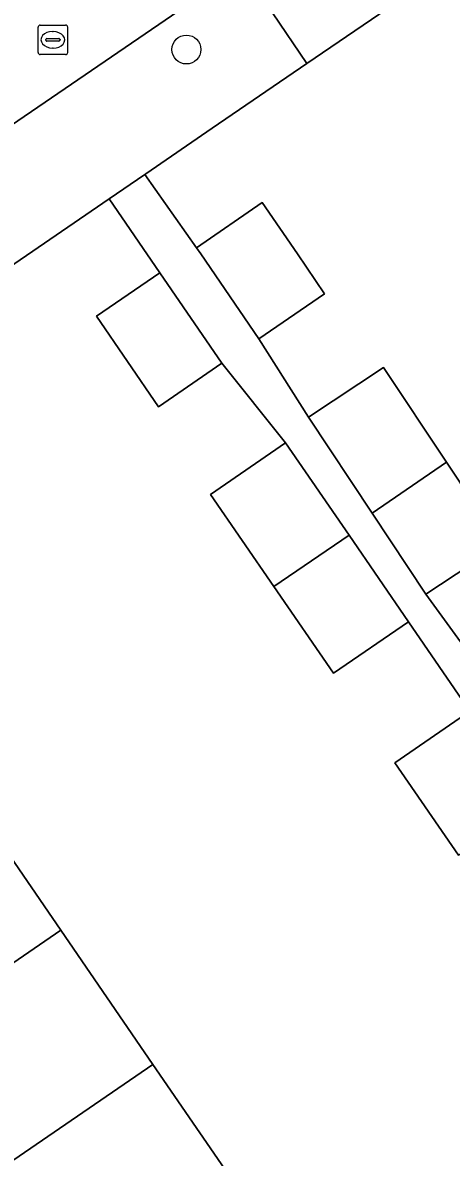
# Model space of a CAD drawing. Extents: x 157445 to 158888, y 383061 to 384688.
# Drawn here: x 158160.1 to 158174.58, y 383719.45 to 383757.82 of the extents above; entities that cross this region are included whole.
import ezdxf

# ---------------------------------------------------------------- set-up
doc = ezdxf.new("R2010")
doc.units = 0
for name, color, linetype in [('IMGEO_Boom', 7, 'Continuous'), ('IMGEO_Erf', 7, 'Continuous'), ('IMGEO_Kolk', 7, 'Continuous'), ('IMGEO_Muur', 7, 'Continuous'), ('IMGEO_Pand', 7, 'Continuous'), ('IMGEO_Rijbaan_lokaal_open', 7, 'Continuous'), ('IMGEO_Voetpad_open', 7, 'Continuous')]:
    doc.layers.add(name, color=color, linetype=linetype)

msp = doc.modelspace()

# ---------------------------------------------------------------- linework, layer by layer
at = {"layer": 'IMGEO_Boom'}
msp.add_circle((158165.633, 383756.915), 0.489, dxfattribs=at)
at = {"layer": 'IMGEO_Erf'}
for points in [[(158175.939, 383760.709), (158169.708, 383756.443), (158166.506, 383754.251), (158164.262, 383752.715), (158164.227, 383752.691), (158165.975, 383750.213), (158168.196, 383751.739), (158169.384, 383750), (158170.305, 383748.653), (158168.085, 383747.132), (158169.758, 383744.477), (158172.298, 383746.162), (158174.421, 383742.96), (158176.267, 383740.175), (158173.727, 383738.491), (158176.038, 383735.315)], [(158174.823, 383729.666), (158172.674, 383732.789), (158175.207, 383734.532), (158173.142, 383737.56), (158170.609, 383735.817), (158168.593, 383738.747), (158166.445, 383741.869), (158168.978, 383743.612), (158166.832, 383746.303), (158164.686, 383744.832), (158162.59, 383747.892), (158164.736, 383749.362), (158163.021, 383751.865), (158157.421, 383748.033), (158152.1, 383744.39), (158151.309, 383743.861), (158153.074, 383741.289), (158152.122, 383740.636), (158155.162, 383736.206), (158158.274, 383731.67), (158161.393, 383727.123), (158164.503, 383722.59), (158167.678, 383717.963)]]:
    msp.add_lwpolyline(points, dxfattribs=at)
at = {"layer": 'IMGEO_Kolk'}
for p, q in [((158160.619, 383756.817), (158160.619, 383757.669)), ((158160.694, 383757.743), (158161.546, 383757.743)), ((158161.107, 383757.523), (158161.132, 383757.523)), ((158161.62, 383757.669), (158161.62, 383756.817)), ((158160.878, 383757.237), (158160.878, 383757.249)), ((158161.316, 383757.2), (158160.918, 383757.2)), ((158160.921, 383757.286), (158161.319, 383757.286)), ((158161.362, 383757.249), (158161.362, 383757.237)), ((158161.13, 383756.963), (158161.105, 383756.963)), ((158161.546, 383756.743), (158160.694, 383756.743))]:
    msp.add_line(p, q, dxfattribs=at)
for points in [[(158160.619, 383756.817), (158160.619, 383757.669)], [(158160.694, 383757.743), (158161.546, 383757.743)], [(158161.62, 383757.669), (158161.62, 383756.817)], [(158161.546, 383756.743), (158160.694, 383756.743)]]:
    msp.add_lwpolyline(points, dxfattribs=at)
for centre, radius, start, end in [((158160.696, 383757.667), 0.0765, 91.552, 178.448), ((158160.696, 383757.667), 0.0765, 91.552, 178.448), ((158161.544, 383757.667), 0.0765, 1.552, 88.448), ((158161.544, 383757.667), 0.0765, 1.552, 88.448), ((158160.918, 383757.246), 0.0403, 85.8775, 175.7526), ((158160.915, 383757.236), 0.0366, 178.938, 274.7102), ((158161.319, 383757.243), 0.043, 264.8664, 352.4533), ((158161.323, 383757.248), 0.0386, 1.7309, 96.639), ((158160.696, 383756.819), 0.0765, 181.552, 268.448), ((158160.696, 383756.819), 0.0765, 181.552, 268.448), ((158161.544, 383756.819), 0.0765, 271.552, 358.448), ((158161.544, 383756.819), 0.0765, 271.552, 358.448)]:
    msp.add_arc(centre, radius, start, end, dxfattribs=at)
for centre, major_axis, ratio, start_param, end_param in [((158161.106, 383757.243), (-0.387, 0.002), 0.722429, 4.712389, 7.853982), ((158161.131, 383757.243), (-0.39, 0.002), 0.717154, 1.570796, 4.712389)]:
    msp.add_ellipse(centre, major_axis=major_axis, ratio=ratio, start_param=start_param, end_param=end_param, dxfattribs=at)
at = {"layer": 'IMGEO_Muur'}
for points in [[(158166.506, 383754.251), (158164.262, 383752.715)], [(158157.421, 383748.033), (158163.021, 383751.865)]]:
    msp.add_lwpolyline(points, dxfattribs=at)
at = {"layer": 'IMGEO_Pand'}
for points in [[(158168.085, 383747.132), (158170.305, 383748.653), (158169.384, 383750), (158168.196, 383751.739), (158165.975, 383750.213), (158166.121, 383750)], [(158164.686, 383744.832), (158166.832, 383746.303), (158164.736, 383749.362), (158162.59, 383747.892)], [(158174.421, 383742.96), (158172.298, 383746.162), (158169.758, 383744.477), (158171.907, 383741.236)], [(158171.129, 383740.486), (158168.978, 383743.612), (158166.445, 383741.869), (158168.593, 383738.747)], [(158174.421, 383742.96), (158171.907, 383741.236), (158173.727, 383738.491), (158176.267, 383740.175)], [(158171.129, 383740.486), (158168.593, 383738.747), (158170.609, 383735.817), (158173.142, 383737.56)], [(158177.358, 383731.405), (158175.207, 383734.532), (158172.674, 383732.789), (158174.823, 383729.666)], [(158150.986, 383726.672), (158154.104, 383722.125), (158161.393, 383727.123), (158158.274, 383731.67)], [(158164.503, 383722.59), (158161.393, 383727.123), (158154.104, 383722.125), (158157.213, 383717.591)], [(158160.385, 383712.964), (158167.678, 383717.963), (158164.503, 383722.59), (158157.213, 383717.591)]]:
    msp.add_lwpolyline(points, close=True, dxfattribs=at)
at = {"layer": 'IMGEO_Rijbaan_lokaal_open'}
msp.add_lwpolyline([(158165.587, 383758.374), (158163.604, 383761.185), (158153.468, 383754.255), (158155.41, 383751.416)], close=True, dxfattribs=at)
at = {"layer": 'IMGEO_Voetpad_open'}
for points in [[(158173.495, 383763.174), (158174.255, 383762.061), (158168.539, 383758.153), (158169.708, 383756.443), (158175.939, 383760.709), (158180.833, 383764.065)], [(158167.014, 383759.349), (158165.587, 383758.374), (158155.41, 383751.416), (158155.205, 383751.276), (158156.077, 383750), (158157.421, 383748.033), (158163.021, 383751.865), (158164.227, 383752.691), (158164.262, 383752.715), (158166.506, 383754.251)], [(158166.506, 383754.251), (158169.708, 383756.443), (158168.539, 383758.153), (158167.835, 383759.183)], [(158176.038, 383735.315), (158173.727, 383738.491), (158171.907, 383741.236), (158169.758, 383744.477), (158168.085, 383747.132), (158166.121, 383750), (158165.975, 383750.213), (158164.227, 383752.691), (158163.021, 383751.865), (158164.736, 383749.362), (158166.832, 383746.303), (158168.978, 383743.612), (158171.129, 383740.486), (158173.142, 383737.56), (158175.207, 383734.532)]]:
    msp.add_lwpolyline(points, dxfattribs=at)

doc.saveas('drawing.dxf')
